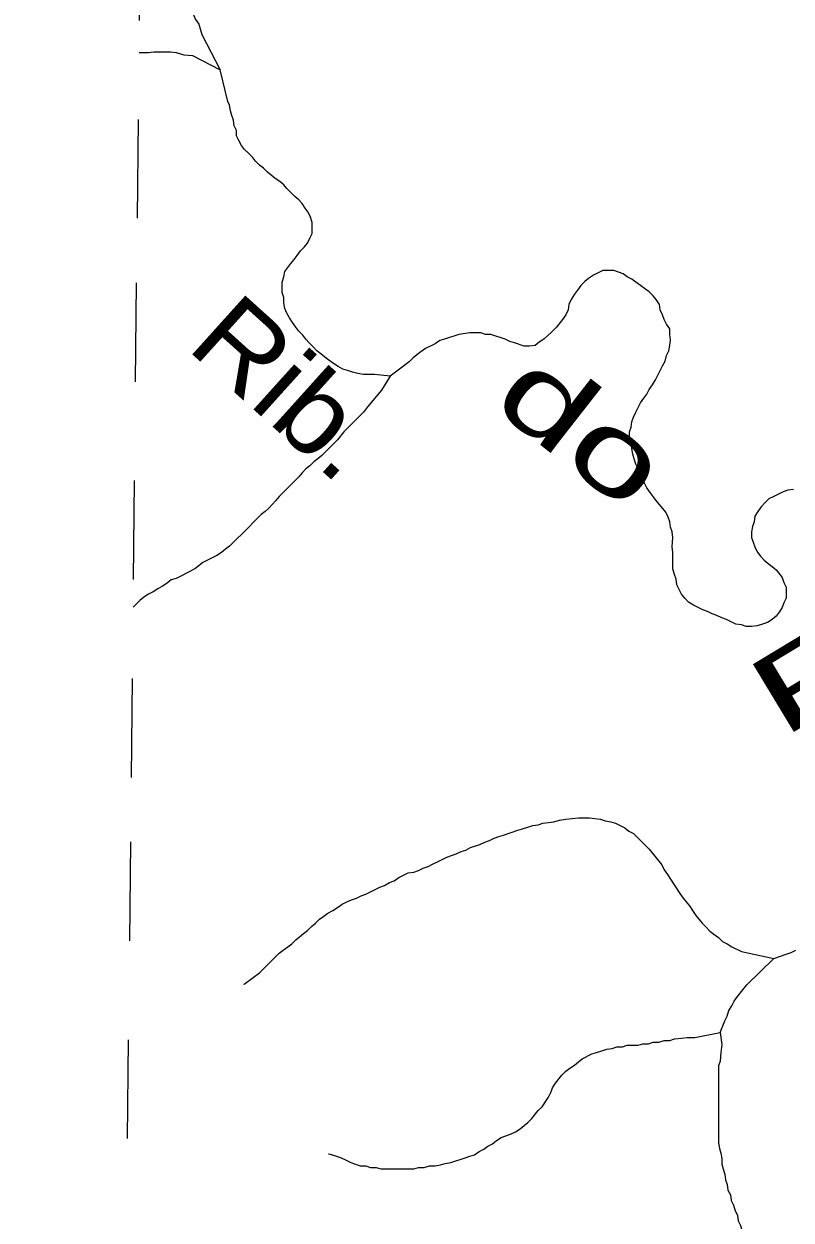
# Model space of a CAD drawing. Extents: x 652.3 to 678, y 7316.9 to 7344.9.
# Drawn here: x 652.452 to 653.227, y 7342.218 to 7343.427 of the extents above; entities that cross this region are included whole.
import ezdxf
from ezdxf.enums import TextEntityAlignment as Align

# ---------------------------------------------------------------- set-up
doc = ezdxf.new("R2010")
doc.units = 0
doc.header["$LTSCALE"] = 0.032
doc.linetypes.add('SHORT_DASHED', pattern=[2.7, 1.5, -1.2])
doc.layers.add('53', color=7, linetype='SHORT_DASHED', lineweight=13)
doc.layers.add('7', color=7, linetype='Continuous', lineweight=25)
doc.layers.add('61', color=7, linetype='Continuous')

msp = doc.modelspace()

# ---------------------------------------------------------------- linework, layer by layer
at = {"layer": '53'}
msp.add_lwpolyline([(652.452, 7332.4954), (652.458, 7333.0604), (652.4641, 7333.6255), (652.4701, 7334.1905), (652.4762, 7334.7555), (652.4822, 7335.3205), (652.4882, 7335.8855), (652.4943, 7336.4505), (652.5003, 7337.0155), (652.5063, 7337.5805), (652.5124, 7338.1456), (652.5184, 7338.7106), (652.5244, 7339.2756), (652.5305, 7339.8406), (652.5365, 7340.4056), (652.5425, 7340.9706), (652.5485, 7341.5356), (652.5546, 7342.1006), (652.5606, 7342.6656), (652.5666, 7343.2307), (652.5726, 7343.7957), (652.5786, 7344.3607), (652.5847, 7344.9257)], dxfattribs=at)
at = {"layer": '7'}
for points in [[(652.6112, 7343.4906), (652.6112, 7343.4834), (652.6112, 7343.4779), (652.6128, 7343.4723), (652.6144, 7343.4675), (652.6144, 7343.462), (652.6152, 7343.4564), (652.6184, 7343.4516), (652.6192, 7343.446), (652.6216, 7343.4413), (652.6232, 7343.4365), (652.6255, 7343.4317), (652.6287, 7343.4269), (652.6319, 7343.4166), (652.6502, 7343.3808)], [(652.5684, 7343.3983), (652.5778, 7343.3983), (652.5834, 7343.3991), (652.6001, 7343.3991), (652.6057, 7343.3983), (652.6136, 7343.3959), (652.6224, 7343.3951), (652.6502, 7343.3808)], [(652.6579, 7343.3489), (652.6502, 7343.3808), (652.6502, 7343.3808)], [(652.8221, 7343.0713), (652.8062, 7343.0729), (652.795, 7343.0729), (652.7895, 7343.0737), (652.7839, 7343.0753), (652.7791, 7343.0768), (652.7743, 7343.0784), (652.7696, 7343.0808), (652.7648, 7343.084), (652.76, 7343.0872), (652.756, 7343.0904), (652.7521, 7343.0936), (652.7481, 7343.0967), (652.7441, 7343.1007), (652.7401, 7343.1047), (652.7369, 7343.1087), (652.7338, 7343.1127), (652.7298, 7343.1166), (652.7266, 7343.1206), (652.7234, 7343.1254), (652.7202, 7343.1302), (652.7178, 7343.1349), (652.7155, 7343.1397), (652.7147, 7343.1453), (652.7147, 7343.1508), (652.7131, 7343.1556), (652.7131, 7343.166), (652.7147, 7343.1715), (652.7155, 7343.1771), (652.7186, 7343.1811), (652.7218, 7343.1851), (652.725, 7343.189), (652.7282, 7343.193), (652.7314, 7343.1978), (652.7354, 7343.2018), (652.7385, 7343.2057), (652.7409, 7343.2105), (652.7433, 7343.2153), (652.7433, 7343.2209), (652.7433, 7343.2264), (652.7417, 7343.232), (652.7393, 7343.2368), (652.7361, 7343.2408), (652.733, 7343.2455), (652.7298, 7343.2495), (652.7258, 7343.2527), (652.7218, 7343.2567), (652.7178, 7343.2607), (652.7147, 7343.2646), (652.7107, 7343.2678), (652.7059, 7343.271), (652.7019, 7343.2742), (652.698, 7343.2774), (652.694, 7343.2813), (652.69, 7343.2845), (652.686, 7343.2885), (652.6828, 7343.2925), (652.6789, 7343.2965), (652.6749, 7343.3004), (652.6717, 7343.3044), (652.6693, 7343.3092), (652.6669, 7343.314), (652.6669, 7343.3195), (652.6645, 7343.3243), (652.6637, 7343.3299), (652.6621, 7343.3347), (652.6606, 7343.3394), (652.6598, 7343.345), (652.6579, 7343.3489)], [(653.1197, 7342.8469), (653.1165, 7342.8509), (653.1117, 7342.8604), (653.1109, 7342.866), (653.1093, 7342.8708), (653.1077, 7342.8763), (653.1077, 7342.893), (653.1069, 7342.8986), (653.1077, 7342.9082), (653.1069, 7342.9137), (653.1053, 7342.9185), (653.1045, 7342.9241), (653.103, 7342.9288), (653.1006, 7342.9336), (653.091, 7342.9456), (653.0878, 7342.9495), (653.0847, 7342.9535), (653.0815, 7342.9583), (653.0791, 7342.9631), (653.0759, 7342.9678), (653.0743, 7342.9726), (653.0727, 7342.9774), (653.0703, 7342.9822), (653.0687, 7342.9877), (653.0672, 7342.9925), (653.0664, 7342.9981), (653.0656, 7343.0036), (653.064, 7343.0084), (653.064, 7343.0148), (653.0656, 7343.0196), (653.0664, 7343.0251), (653.0679, 7343.0299), (653.0703, 7343.0347), (653.0751, 7343.0442), (653.0783, 7343.049), (653.0815, 7343.053), (653.0839, 7343.0578), (653.087, 7343.0625), (653.0902, 7343.0673), (653.095, 7343.0768), (653.0974, 7343.0816), (653.0998, 7343.0864), (653.1014, 7343.092), (653.1038, 7343.0967), (653.1045, 7343.1023), (653.1053, 7343.1079), (653.1045, 7343.1134), (653.1045, 7343.119), (653.1014, 7343.1238), (653.099, 7343.1286), (653.0974, 7343.1333), (653.095, 7343.1381), (653.0942, 7343.1437), (653.091, 7343.1485), (653.0878, 7343.1524), (653.0839, 7343.1564), (653.0791, 7343.1596), (653.0751, 7343.1628), (653.0703, 7343.166), (653.0664, 7343.1691), (653.0616, 7343.1715), (653.0576, 7343.1747), (653.0528, 7343.1763), (653.0481, 7343.1779), (653.0369, 7343.1779), (653.0274, 7343.1731), (653.0226, 7343.1699), (653.0186, 7343.1668), (653.0146, 7343.1628), (653.0115, 7343.158), (653.0083, 7343.154), (653.0051, 7343.1485), (653.0027, 7343.1437), (653.0019, 7343.1381), (652.9995, 7343.1333), (652.9963, 7343.1286), (652.99, 7343.1206), (652.9852, 7343.1158), (652.9812, 7343.1119), (652.9772, 7343.1087), (652.9725, 7343.1055), (652.9685, 7343.1023), (652.9629, 7343.1015), (652.9573, 7343.1015), (652.9478, 7343.1047), (652.943, 7343.1063), (652.9383, 7343.1087), (652.9239, 7343.1134), (652.9184, 7343.1134), (652.9136, 7343.115), (652.9024, 7343.115), (652.8913, 7343.1134), (652.877, 7343.1087), (652.8722, 7343.1071), (652.8674, 7343.1039), (652.8579, 7343.0991), (652.8531, 7343.0959), (652.8491, 7343.0928), (652.8452, 7343.0896), (652.8412, 7343.0856), (652.8328, 7343.0793)], [(652.8328, 7343.0793), (652.8221, 7343.0713), (652.8221, 7343.0713)], [(652.8221, 7343.0713), (652.8133, 7343.057), (652.8046, 7343.0466), (652.7982, 7343.0387), (652.795, 7343.0347), (652.7751, 7343.0148), (652.7688, 7343.0068), (652.7648, 7343.0028), (652.7529, 7342.9909), (652.7489, 7342.9877), (652.7449, 7342.9845), (652.7409, 7342.9806), (652.7369, 7342.9774), (652.733, 7342.9734), (652.7298, 7342.9694), (652.7099, 7342.9495), (652.7067, 7342.9456), (652.7027, 7342.9416), (652.6995, 7342.9376), (652.6956, 7342.9344), (652.6916, 7342.9312), (652.6717, 7342.9113), (652.6677, 7342.9074), (652.6598, 7342.8994), (652.6558, 7342.8962), (652.6518, 7342.893), (652.647, 7342.8899), (652.6327, 7342.8827), (652.6287, 7342.8795), (652.6247, 7342.8763), (652.6104, 7342.8692), (652.6057, 7342.8668), (652.6009, 7342.8652), (652.5969, 7342.862), (652.5921, 7342.8588), (652.5874, 7342.8564), (652.5826, 7342.8533), (652.5778, 7342.8509), (652.573, 7342.8477), (652.5691, 7342.8445), (652.5624, 7342.8378)], [(653.2295, 7342.9567), (653.2239, 7342.9559), (653.2191, 7342.9543), (653.2144, 7342.9519), (653.2096, 7342.9495), (653.2048, 7342.9471), (653.2008, 7342.9432), (653.1968, 7342.9392), (653.1937, 7342.9344), (653.1905, 7342.9296), (653.1897, 7342.9241), (653.1881, 7342.9193), (653.1873, 7342.9137), (653.1873, 7342.9082), (653.1889, 7342.9034), (653.1905, 7342.8986), (653.1929, 7342.8938), (653.1961, 7342.8891), (653.2, 7342.8851), (653.204, 7342.8819), (653.208, 7342.8787), (653.212, 7342.8755), (653.2183, 7342.8676), (653.2199, 7342.8628), (653.2223, 7342.858), (653.2223, 7342.8469), (653.2199, 7342.8421), (653.2183, 7342.8373), (653.2152, 7342.8326), (653.212, 7342.8286), (653.208, 7342.8254), (653.2032, 7342.8222), (653.1984, 7342.8206), (653.1929, 7342.819), (653.1873, 7342.8182), (653.1817, 7342.8182), (653.177, 7342.8198), (653.1714, 7342.8206), (653.1618, 7342.8254), (653.1571, 7342.827), (653.1523, 7342.8294), (653.1475, 7342.831), (653.1427, 7342.8334), (653.138, 7342.835), (653.1332, 7342.8373), (653.1284, 7342.8397), (653.1236, 7342.8429), (653.1197, 7342.8469)], [(652.6744, 7342.4564), (652.6747, 7342.4567), (652.6836, 7342.4634), (652.69, 7342.4681), (652.694, 7342.4721), (652.698, 7342.4761), (652.7099, 7342.488), (652.7139, 7342.4912), (652.7186, 7342.4944), (652.7226, 7342.4976), (652.7266, 7342.5016), (652.7306, 7342.5047), (652.7346, 7342.5079), (652.7385, 7342.5111), (652.7425, 7342.5151), (652.7465, 7342.5183), (652.7505, 7342.5223), (652.7552, 7342.5254), (652.7592, 7342.5286), (652.764, 7342.531), (652.7688, 7342.5342), (652.7735, 7342.5374), (652.7783, 7342.5398), (652.7831, 7342.5421), (652.7879, 7342.5437), (652.7926, 7342.5461), (652.7974, 7342.5477), (652.807, 7342.5525), (652.8117, 7342.5549), (652.8165, 7342.5565), (652.8213, 7342.5596), (652.8261, 7342.5612), (652.8308, 7342.5644), (652.8404, 7342.5692), (652.846, 7342.57), (652.8507, 7342.5716), (652.8555, 7342.574), (652.8603, 7342.5756), (652.865, 7342.578), (652.8698, 7342.5803), (652.8794, 7342.5851), (652.8841, 7342.5867), (652.8889, 7342.5883), (652.8937, 7342.5907), (652.8985, 7342.5923), (652.9032, 7342.5947), (652.9128, 7342.5978), (652.9176, 7342.6002), (652.9223, 7342.6018), (652.9271, 7342.6042), (652.9319, 7342.6058), (652.9367, 7342.6074), (652.951, 7342.6122), (652.9558, 7342.6138), (652.9613, 7342.6153), (652.9661, 7342.6169), (652.9717, 7342.6177), (652.9764, 7342.6193), (652.982, 7342.6201), (652.9876, 7342.6209), (652.9932, 7342.6225), (652.9995, 7342.6233), (653.0059, 7342.6241), (653.0122, 7342.6249), (653.0234, 7342.6249), (653.029, 7342.6241), (653.0345, 7342.6233), (653.0393, 7342.6217), (653.0449, 7342.6209), (653.0496, 7342.6193), (653.0592, 7342.6146), (653.0632, 7342.6114), (653.0679, 7342.609), (653.0799, 7342.597), (653.0839, 7342.5931), (653.0966, 7342.5772), (653.099, 7342.5724), (653.1022, 7342.5676), (653.1053, 7342.5628), (653.1149, 7342.5485), (653.1181, 7342.5437), (653.1213, 7342.5398), (653.1244, 7342.5358), (653.1276, 7342.531), (653.1308, 7342.5262), (653.1372, 7342.5183), (653.1412, 7342.5143), (653.1451, 7342.5103), (653.1491, 7342.5071), (653.1539, 7342.504), (653.1579, 7342.5), (653.1626, 7342.4976), (653.1674, 7342.4944), (653.177, 7342.4896), (653.2096, 7342.4825)], [(653.1555, 7342.4077), (653.1602, 7342.4196), (653.1626, 7342.4244), (653.1642, 7342.43), (653.1674, 7342.4347), (653.1698, 7342.4395), (653.173, 7342.4443), (653.1825, 7342.4562), (653.2096, 7342.4825)], [(653.2096, 7342.4825), (653.2223, 7342.4872), (653.2271, 7342.4888), (653.2319, 7342.4912)], [(652.7596, 7342.2853), (652.76, 7342.2851), (652.768, 7342.2828), (652.7727, 7342.2812), (652.7775, 7342.2788), (652.7823, 7342.2764), (652.7871, 7342.2748), (652.7918, 7342.2732), (652.7974, 7342.2732), (652.8022, 7342.2716), (652.8078, 7342.2716), (652.8125, 7342.27), (652.846, 7342.27), (652.8507, 7342.2716), (652.8563, 7342.2716), (652.8619, 7342.2732), (652.8674, 7342.2732), (652.873, 7342.274), (652.8778, 7342.2756), (652.8833, 7342.2764), (652.8977, 7342.2812), (652.9024, 7342.2828), (652.9072, 7342.2843), (652.912, 7342.2875), (652.9168, 7342.2899), (652.9207, 7342.2931), (652.9255, 7342.2955), (652.9295, 7342.2987), (652.9343, 7342.3018), (652.9438, 7342.305), (652.9486, 7342.3074), (652.9534, 7342.3106), (652.9573, 7342.3138), (652.9613, 7342.317), (652.9653, 7342.3209), (652.9717, 7342.3289), (652.9756, 7342.3329), (652.982, 7342.3424), (652.9844, 7342.3472), (652.986, 7342.352), (652.9892, 7342.3567), (652.9955, 7342.3647), (652.9995, 7342.3687), (653.0035, 7342.3719), (653.0083, 7342.375), (653.0122, 7342.3782), (653.0162, 7342.3814), (653.0258, 7342.3862), (653.0306, 7342.3878), (653.0361, 7342.3894), (653.0409, 7342.391), (653.0465, 7342.3918), (653.0512, 7342.3934), (653.0568, 7342.3934), (653.0616, 7342.3949), (653.0727, 7342.3949), (653.0775, 7342.3965), (653.0831, 7342.3965), (653.0878, 7342.3981), (653.0934, 7342.3981), (653.099, 7342.3997), (653.1045, 7342.3997), (653.1093, 7342.4013), (653.1165, 7342.4021), (653.1221, 7342.4029), (653.13, 7342.4029), (653.1555, 7342.4077)], [(653.1555, 7342.4077), (653.1571, 7342.3957), (653.1563, 7342.3878), (653.1555, 7342.379), (653.1539, 7342.3743), (653.1539, 7342.2963), (653.1547, 7342.2907), (653.1563, 7342.2859), (653.1571, 7342.2804), (653.1571, 7342.2748), (653.1587, 7342.27), (653.1602, 7342.2644), (653.161, 7342.2589), (653.1626, 7342.2541), (653.1634, 7342.2485), (653.1658, 7342.2438), (653.1666, 7342.2382), (653.169, 7342.2334), (653.1706, 7342.2278), (653.173, 7342.2231), (653.1738, 7342.2175), (653.1762, 7342.2127), (653.1809, 7342.196)]]:
    msp.add_lwpolyline(points, dxfattribs=at)

# ---------------------------------------------------------------- texts
at = {"layer": '61'}
for s, rotation, width, p in [('Rib.', 317.994, 1.1, (652.6927, 7343.0296)), ('do', 321.973, 1.5, (652.9925, 7342.987)), ('F', 31.132, 1.75, (653.2658, 7342.7332))]:
    msp.add_text(s, height=0.08, rotation=rotation, dxfattribs=dict(at, width=width)).set_placement(p, align=Align.CENTER)

doc.saveas('drawing.dxf')
